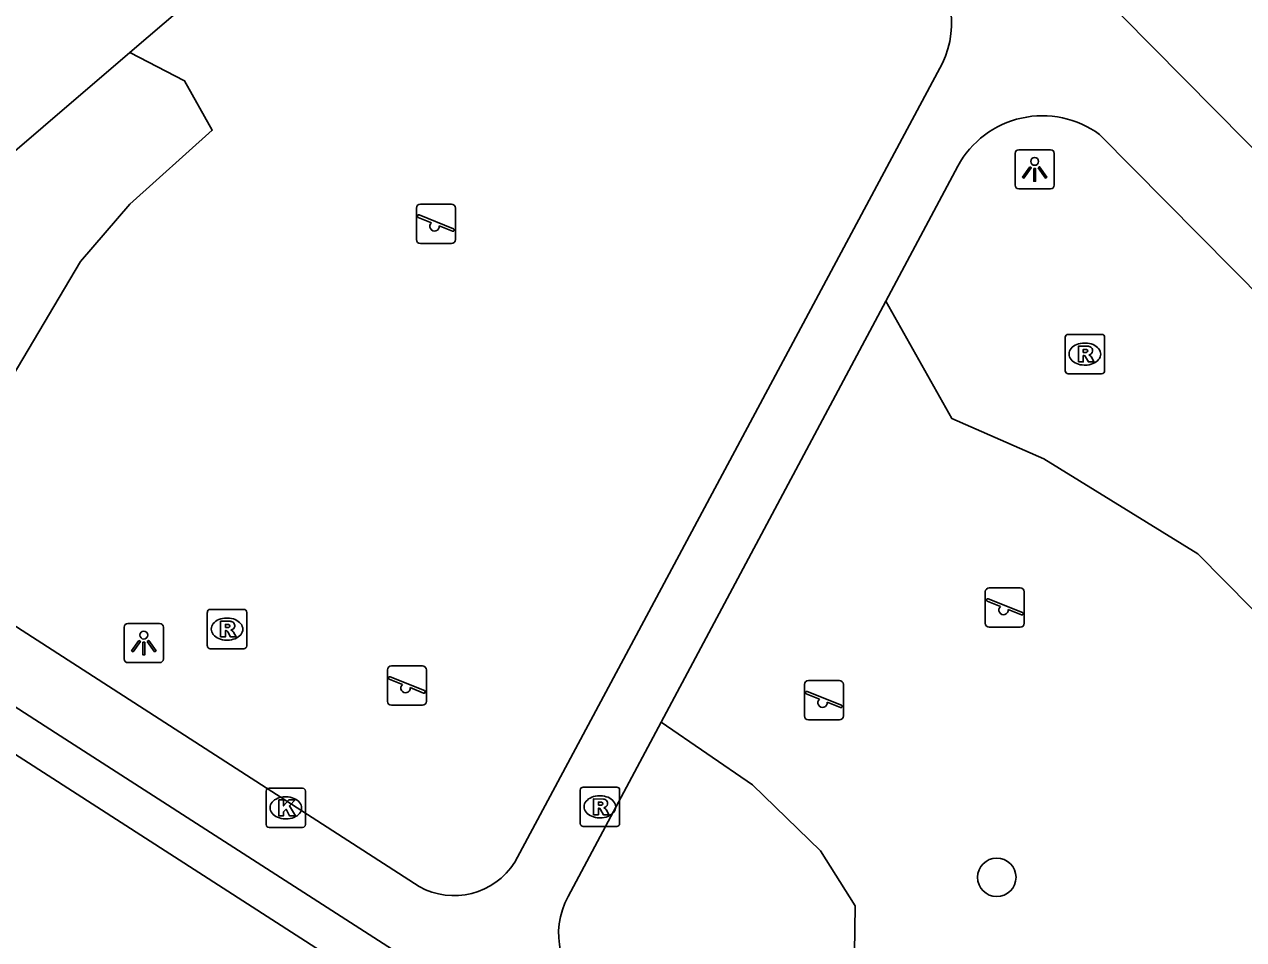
# Model space of a CAD drawing. Extents: x 160379 to 161131, y 383940 to 384849.
# Drawn here: x 160677.69 to 160708.69, y 384595.29 to 384618.55 of the extents above; entities that cross this region are included whole.
import ezdxf

# ---------------------------------------------------------------- set-up
doc = ezdxf.new("R2010")
doc.units = 0
for name, color, linetype in [('IMGEO_Boom', 7, 'Continuous'), ('IMGEO_Groenvoorziening', 7, 'Continuous'), ('IMGEO_Kolk', 7, 'Continuous'), ('IMGEO_Lichtpunt', 7, 'Continuous'), ('IMGEO_Pand', 7, 'Continuous'), ('IMGEO_Rioolput', 7, 'Continuous'), ('IMGEO_Speelvoorziening', 7, 'Continuous'), ('IMGEO_Voetgangersgebied_open', 7, 'Continuous')]:
    doc.layers.add(name, color=color, linetype=linetype)

msp = doc.modelspace()

# ---------------------------------------------------------------- linework, layer by layer
at = {"layer": 'IMGEO_Boom'}
msp.add_circle((160702.414, 384596.877), 0.489, dxfattribs=at)
at = {"layer": 'IMGEO_Groenvoorziening'}
for points in [[(160680.377, 384617.831), (160681.766, 384617.114), (160682.469, 384615.859), (160680.379, 384613.979), (160679.12, 384612.521), (160676.041, 384607.345), (160672.834, 384606.239)], [(160699.59, 384611.514), (160701.271, 384608.535), (160703.61, 384607.511), (160707.527, 384605.097), (160710.224, 384602.36), (160711.951, 384602.741), (160712.738, 384603.874), (160712.736, 384606.095), (160711.786, 384608.924)], [(160697.299, 384590.465), (160698.078, 384592.218), (160698.778, 384593.775), (160698.816, 384596.151), (160697.935, 384597.547), (160696.205, 384599.23), (160693.882, 384600.822)]]:
    msp.add_lwpolyline(points, dxfattribs=at)
at = {"layer": 'IMGEO_Kolk'}
for p, q in [((160683.839, 384598.216), (160683.839, 384599.068)), ((160683.914, 384599.142), (160684.766, 384599.142)), ((160684.327, 384598.922), (160684.352, 384598.922)), ((160684.84, 384599.068), (160684.84, 384598.216)), ((160684.35, 384598.362), (160684.325, 384598.362)), ((160684.766, 384598.142), (160683.914, 384598.142))]:
    msp.add_line(p, q, dxfattribs=at)
for points in [[(160683.839, 384598.216), (160683.839, 384599.068)], [(160683.914, 384599.142), (160684.766, 384599.142)], [(160684.84, 384599.068), (160684.84, 384598.216)], [(160684.16, 384598.842), (160684.283, 384598.842), (160684.283, 384598.691), (160684.413, 384598.842), (160684.577, 384598.842), (160684.431, 384598.691), (160684.584, 384598.442), (160684.432, 384598.442), (160684.347, 384598.606), (160684.283, 384598.539), (160684.283, 384598.442), (160684.16, 384598.442), (160684.16, 384598.842)], [(160684.766, 384598.142), (160683.914, 384598.142)]]:
    msp.add_lwpolyline(points, dxfattribs=at)
for centre, start, end in [((160683.916, 384599.066), 91.552, 178.448), ((160683.916, 384599.066), 91.552, 178.448), ((160684.764, 384599.066), 1.552, 88.448), ((160684.764, 384599.066), 1.552, 88.448), ((160683.916, 384598.218), 181.552, 268.448), ((160683.916, 384598.218), 181.552, 268.448), ((160684.764, 384598.218), 271.552, 358.448), ((160684.764, 384598.218), 271.552, 358.448)]:
    msp.add_arc(centre, 0.0765, start, end, dxfattribs=at)
for centre, major_axis, ratio, start_param, end_param in [((160684.326, 384598.642), (-0.387, 0.002), 0.722429, 4.712389, 7.853982), ((160684.351, 384598.642), (-0.39, 0.002), 0.717154, 1.570796, 4.712389)]:
    msp.add_ellipse(centre, major_axis=major_axis, ratio=ratio, start_param=start_param, end_param=end_param, dxfattribs=at)
at = {"layer": 'IMGEO_Lichtpunt'}
for p, q in [((160703.781, 384615.364), (160702.973, 384615.364)), ((160703.781, 384615.364), (160702.973, 384615.364)), ((160702.879, 384615.269), (160702.879, 384614.462)), ((160702.879, 384615.269), (160702.879, 384614.462)), ((160703.875, 384614.462), (160703.875, 384615.269)), ((160703.875, 384614.462), (160703.875, 384615.269)), ((160702.973, 384614.368), (160703.781, 384614.368)), ((160702.973, 384614.368), (160703.781, 384614.368)), ((160680.231, 384603.233), (160680.231, 384602.426)), ((160680.231, 384603.233), (160680.231, 384602.426)), ((160681.133, 384603.328), (160680.325, 384603.328)), ((160681.133, 384603.328), (160680.325, 384603.328)), ((160681.227, 384602.426), (160681.227, 384603.233)), ((160681.227, 384602.426), (160681.227, 384603.233)), ((160680.325, 384602.332), (160681.133, 384602.332)), ((160680.325, 384602.332), (160681.133, 384602.332))]:
    msp.add_line(p, q, dxfattribs=at)
for points in [[(160703.253, 384614.933), (160703.292, 384614.905), (160703.104, 384614.643), (160703.066, 384614.67), (160703.253, 384614.933)], [(160703.355, 384614.885), (160703.402, 384614.885), (160703.402, 384614.563), (160703.355, 384614.563), (160703.355, 384614.885)], [(160703.465, 384614.905), (160703.503, 384614.932), (160703.69, 384614.67), (160703.651, 384614.642), (160703.465, 384614.905)], [(160680.605, 384602.897), (160680.644, 384602.869), (160680.456, 384602.607), (160680.418, 384602.634), (160680.605, 384602.897)], [(160680.707, 384602.849), (160680.754, 384602.849), (160680.754, 384602.527), (160680.707, 384602.527), (160680.707, 384602.849)], [(160680.817, 384602.869), (160680.855, 384602.896), (160681.042, 384602.634), (160681.003, 384602.606), (160680.817, 384602.869)]]:
    msp.add_lwpolyline(points, dxfattribs=at)
for centre in [(160703.378, 384615.067), (160680.73, 384603.031)]:
    msp.add_circle(centre, 0.0994, dxfattribs=at)
for centre, start, end in [((160702.973, 384615.269), 90, 180), ((160702.973, 384615.269), 90, 180), ((160703.781, 384615.269), 0, 90), ((160703.781, 384615.269), 0, 90), ((160702.973, 384614.462), 180, 270), ((160702.973, 384614.462), 180, 270), ((160703.781, 384614.462), 270, 0), ((160703.781, 384614.462), 270, 360), ((160680.325, 384603.233), 90, 180), ((160680.325, 384603.233), 90, 180), ((160681.133, 384603.233), 0, 90), ((160681.133, 384603.233), 0, 90), ((160680.325, 384602.426), 180, 270), ((160680.325, 384602.426), 180, 270), ((160681.133, 384602.426), 270, 0), ((160681.133, 384602.426), 270, 360)]:
    msp.add_arc(centre, 0.0946, start, end, dxfattribs=at)
at = {"layer": 'IMGEO_Pand'}
msp.add_lwpolyline([(160663.725, 384567.919), (160652.479, 384583.658), (160653.822, 384584.649), (160651.953, 384587.271), (160650.586, 384586.297), (160650.225, 384586.801), (160659.075, 384594.356), (160663.636, 384598.249), (160664.714, 384596.986), (160667.165, 384599.079), (160666.087, 384600.341), (160670.751, 384604.318), (160692.141, 384590.55)], dxfattribs=at)
at = {"layer": 'IMGEO_Rioolput'}
for p, q in [((160704.228, 384610.671), (160705.08, 384610.671)), ((160704.153, 384609.745), (160704.153, 384610.597)), ((160704.641, 384610.451), (160704.666, 384610.451)), ((160705.154, 384610.597), (160705.154, 384609.745)), ((160704.664, 384609.891), (160704.639, 384609.891)), ((160705.08, 384609.671), (160704.228, 384609.671)), ((160682.345, 384602.757), (160682.345, 384603.609)), ((160682.42, 384603.683), (160683.272, 384603.683)), ((160683.346, 384603.609), (160683.346, 384602.757)), ((160682.833, 384603.463), (160682.858, 384603.463)), ((160683.272, 384602.683), (160682.42, 384602.683)), ((160682.856, 384602.903), (160682.831, 384602.903)), ((160691.824, 384598.242), (160691.824, 384599.094)), ((160691.899, 384599.168), (160692.751, 384599.168)), ((160692.312, 384598.948), (160692.337, 384598.948)), ((160692.825, 384599.094), (160692.825, 384598.242)), ((160692.335, 384598.388), (160692.31, 384598.388)), ((160692.751, 384598.168), (160691.899, 384598.168))]:
    msp.add_line(p, q, dxfattribs=at)
for points in [[(160704.228, 384610.671), (160705.08, 384610.671)], [(160704.153, 384609.745), (160704.153, 384610.597)], [(160704.742, 384610.369), (160704.49, 384610.371), (160704.49, 384609.971)], [(160705.154, 384610.597), (160705.154, 384609.745)], [(160704.49, 384609.971), (160704.614, 384609.971), (160704.614, 384610.133), (160704.625, 384610.133)], [(160704.668, 384610.29), (160704.614, 384610.29), (160704.614, 384610.209)], [(160704.614, 384610.209), (160704.666, 384610.209)], [(160704.672, 384610.104), (160704.743, 384609.971), (160704.883, 384609.971), (160704.818, 384610.097)], [(160705.08, 384609.671), (160704.228, 384609.671)], [(160682.345, 384602.757), (160682.345, 384603.609)], [(160682.42, 384603.683), (160683.272, 384603.683)], [(160683.346, 384603.609), (160683.346, 384602.757)], [(160682.934, 384603.381), (160682.682, 384603.383), (160682.682, 384602.983)], [(160682.86, 384603.302), (160682.806, 384603.302), (160682.806, 384603.221)], [(160682.682, 384602.983), (160682.806, 384602.983), (160682.806, 384603.145), (160682.817, 384603.145)], [(160682.806, 384603.221), (160682.858, 384603.221)], [(160682.864, 384603.116), (160682.935, 384602.983), (160683.075, 384602.983), (160683.01, 384603.109)], [(160683.272, 384602.683), (160682.42, 384602.683)], [(160691.824, 384598.242), (160691.824, 384599.094)], [(160691.899, 384599.168), (160692.751, 384599.168)], [(160692.825, 384599.094), (160692.825, 384598.242)], [(160692.413, 384598.866), (160692.161, 384598.868), (160692.161, 384598.468)], [(160692.161, 384598.468), (160692.285, 384598.468), (160692.285, 384598.63), (160692.296, 384598.63)], [(160692.339, 384598.787), (160692.285, 384598.787), (160692.285, 384598.706)], [(160692.285, 384598.706), (160692.337, 384598.706)], [(160692.343, 384598.601), (160692.414, 384598.468), (160692.554, 384598.468), (160692.489, 384598.594)], [(160692.751, 384598.168), (160691.899, 384598.168)]]:
    msp.add_lwpolyline(points, dxfattribs=at)
for centre, radius, start, end in [((160704.23, 384610.595), 0.0765, 91.552, 178.448), ((160704.23, 384610.595), 0.0765, 91.552, 178.448), ((160705.078, 384610.595), 0.0765, 1.552, 88.448), ((160705.078, 384610.595), 0.0765, 1.552, 88.448), ((160704.741, 384610.259), 0.109, 350.3612, 89.416), ((160704.624, 384610.08), 0.0533, 26.0293, 88.6989), ((160704.65, 384610.398), 0.19, 274.7715, 282.9687), ((160704.674, 384610.194), 0.0964, 77.0061, 93.1865), ((160704.688, 384610.251), 0.0378, 276.6634, 79.6772), ((160704.739, 384610.259), 0.112, 277.5842, 350.9817), ((160704.723, 384610.044), 0.108, 29.5134, 73.7905), ((160704.23, 384609.747), 0.0765, 181.552, 268.448), ((160704.23, 384609.747), 0.0765, 181.552, 268.448), ((160705.078, 384609.747), 0.0765, 271.552, 358.448), ((160705.078, 384609.747), 0.0765, 271.552, 358.448), ((160682.422, 384603.607), 0.0765, 91.552, 178.448), ((160682.422, 384603.607), 0.0765, 91.552, 178.448), ((160683.27, 384603.607), 0.0765, 1.552, 88.448), ((160683.27, 384603.607), 0.0765, 1.552, 88.448), ((160682.866, 384603.206), 0.0964, 77.0061, 93.1865), ((160682.88, 384603.263), 0.0378, 276.6634, 79.6772), ((160682.933, 384603.271), 0.109, 350.3612, 89.416), ((160682.931, 384603.271), 0.112, 277.5842, 350.9817), ((160682.816, 384603.092), 0.0533, 26.0293, 88.6989), ((160682.842, 384603.41), 0.19, 274.7715, 282.9687), ((160682.915, 384603.056), 0.108, 29.5134, 73.7905), ((160682.422, 384602.759), 0.0765, 181.552, 268.448), ((160682.422, 384602.759), 0.0765, 181.552, 268.448), ((160683.27, 384602.759), 0.0765, 271.552, 358.448), ((160683.27, 384602.759), 0.0765, 271.552, 358.448), ((160691.901, 384599.092), 0.0765, 91.552, 178.448), ((160691.901, 384599.092), 0.0765, 91.552, 178.448), ((160692.749, 384599.092), 0.0765, 1.552, 88.448), ((160692.749, 384599.092), 0.0765, 1.552, 88.448), ((160692.295, 384598.577), 0.0533, 26.0293, 88.6989), ((160692.321, 384598.895), 0.19, 274.7715, 282.9687), ((160692.345, 384598.691), 0.0964, 77.0061, 93.1865), ((160692.359, 384598.748), 0.0378, 276.6634, 79.6772), ((160692.412, 384598.756), 0.109, 350.3612, 89.416), ((160692.41, 384598.756), 0.112, 277.5842, 350.9817), ((160692.394, 384598.541), 0.108, 29.5134, 73.7905), ((160691.901, 384598.244), 0.0765, 181.552, 268.448), ((160691.901, 384598.244), 0.0765, 181.552, 268.448), ((160692.749, 384598.244), 0.0765, 271.552, 358.448), ((160692.749, 384598.244), 0.0765, 271.552, 358.448)]:
    msp.add_arc(centre, radius, start, end, dxfattribs=at)
for centre, major_axis, ratio, start_param, end_param in [((160704.64, 384610.171), (-0.387, 0.002), 0.722429, 4.712389, 7.853982), ((160704.665, 384610.171), (-0.39, 0.002), 0.717154, 1.570796, 4.712389), ((160682.832, 384603.183), (-0.387, 0.002), 0.722429, 4.712389, 7.853982), ((160682.857, 384603.183), (-0.39, 0.002), 0.717154, 1.570796, 4.712389), ((160692.311, 384598.668), (-0.387, 0.002), 0.722429, 4.712389, 7.853982), ((160692.336, 384598.668), (-0.39, 0.002), 0.717154, 1.570796, 4.712389)]:
    msp.add_ellipse(centre, major_axis=major_axis, ratio=ratio, start_param=start_param, end_param=end_param, dxfattribs=at)
at = {"layer": 'IMGEO_Speelvoorziening'}
for p, q in [((160687.66, 384613.08), (160687.66, 384613.88)), ((160687.66, 384613.88), (160687.66, 384613.08)), ((160687.76, 384613.98), (160688.55, 384613.98)), ((160688.55, 384613.98), (160687.76, 384613.98)), ((160688.65, 384613.88), (160688.65, 384613.08)), ((160688.65, 384613.08), (160688.65, 384613.88)), ((160688.043, 384613.508), (160687.704, 384613.645)), ((160687.729, 384613.705), (160688.605, 384613.352)), ((160688.581, 384613.292), (160688.241, 384613.429)), ((160688.55, 384612.98), (160687.76, 384612.98)), ((160687.76, 384612.98), (160688.55, 384612.98)), ((160702.222, 384604.23), (160703.012, 384604.23)), ((160703.012, 384604.23), (160702.222, 384604.23)), ((160702.122, 384603.33), (160702.122, 384604.13)), ((160702.122, 384604.13), (160702.122, 384603.33)), ((160702.505, 384603.758), (160702.166, 384603.895)), ((160702.191, 384603.955), (160703.067, 384603.602)), ((160703.112, 384604.13), (160703.112, 384603.33)), ((160703.112, 384603.33), (160703.112, 384604.13)), ((160703.043, 384603.542), (160702.703, 384603.679)), ((160703.012, 384603.23), (160702.222, 384603.23)), ((160702.222, 384603.23), (160703.012, 384603.23)), ((160686.923, 384601.347), (160686.923, 384602.147)), ((160686.923, 384602.147), (160686.923, 384601.347)), ((160687.023, 384602.247), (160687.813, 384602.247)), ((160687.813, 384602.247), (160687.023, 384602.247)), ((160687.913, 384602.147), (160687.913, 384601.347)), ((160687.913, 384601.347), (160687.913, 384602.147)), ((160687.306, 384601.775), (160686.967, 384601.912)), ((160686.992, 384601.972), (160687.868, 384601.619)), ((160687.844, 384601.559), (160687.504, 384601.696)), ((160697.524, 384600.976), (160697.524, 384601.776)), ((160697.524, 384601.776), (160697.524, 384600.976)), ((160697.624, 384601.876), (160698.414, 384601.876)), ((160698.414, 384601.876), (160697.624, 384601.876)), ((160698.514, 384601.776), (160698.514, 384600.976)), ((160698.514, 384600.976), (160698.514, 384601.776)), ((160697.907, 384601.404), (160697.568, 384601.541)), ((160697.593, 384601.601), (160698.469, 384601.248)), ((160687.813, 384601.247), (160687.023, 384601.247)), ((160687.023, 384601.247), (160687.813, 384601.247)), ((160698.445, 384601.188), (160698.105, 384601.325)), ((160698.414, 384600.876), (160697.624, 384600.876)), ((160697.624, 384600.876), (160698.414, 384600.876))]:
    msp.add_line(p, q, dxfattribs=at)
for centre, radius, start, end in [((160687.76, 384613.88), 0.1, 90, 180), ((160687.76, 384613.88), 0.1, 90, 180), ((160688.55, 384613.88), 0.1, 0, 90), ((160688.55, 384613.88), 0.1, 360, 90), ((160687.717, 384613.675), 0.0327, 68.078, 248.078), ((160688.122, 384613.418), 0.12, 130.9928, 5.1632), ((160688.593, 384613.322), 0.0327, 248.078, 68.078), ((160687.76, 384613.08), 0.1, 180, 270), ((160687.76, 384613.08), 0.1, 180, 270), ((160688.55, 384613.08), 0.1, 270, 0), ((160688.55, 384613.08), 0.1, 270, 0), ((160702.222, 384604.13), 0.1, 90, 180), ((160702.222, 384604.13), 0.1, 90, 180), ((160703.012, 384604.13), 0.1, 0, 90), ((160703.012, 384604.13), 0.1, 360, 90), ((160702.179, 384603.925), 0.0327, 68.078, 248.078), ((160702.584, 384603.668), 0.12, 130.9928, 5.1632), ((160703.055, 384603.572), 0.0327, 248.078, 68.078), ((160702.222, 384603.33), 0.1, 180, 270), ((160702.222, 384603.33), 0.1, 180, 270), ((160703.012, 384603.33), 0.1, 270, 0), ((160703.012, 384603.33), 0.1, 270, 0), ((160687.023, 384602.147), 0.1, 90, 180), ((160687.023, 384602.147), 0.1, 90, 180), ((160687.813, 384602.147), 0.1, 0, 90), ((160687.813, 384602.147), 0.1, 360, 90), ((160686.98, 384601.942), 0.0327, 68.078, 248.078), ((160687.385, 384601.685), 0.12, 130.9928, 5.1632), ((160697.624, 384601.776), 0.1, 90, 180), ((160697.624, 384601.776), 0.1, 90, 180), ((160698.414, 384601.776), 0.1, 0, 90), ((160698.414, 384601.776), 0.1, 360, 90), ((160687.856, 384601.589), 0.0327, 248.078, 68.078), ((160697.581, 384601.571), 0.0327, 68.078, 248.078), ((160697.986, 384601.314), 0.12, 130.9928, 5.1632), ((160687.023, 384601.347), 0.1, 180, 270), ((160687.023, 384601.347), 0.1, 180, 270), ((160687.813, 384601.347), 0.1, 270, 0), ((160687.813, 384601.347), 0.1, 270, 0), ((160698.457, 384601.218), 0.0327, 248.078, 68.078), ((160697.624, 384600.976), 0.1, 180, 270), ((160697.624, 384600.976), 0.1, 180, 270), ((160698.414, 384600.976), 0.1, 270, 0), ((160698.414, 384600.976), 0.1, 270, 0)]:
    msp.add_arc(centre, radius, start, end, dxfattribs=at)
at = {"layer": 'IMGEO_Voetgangersgebied_open'}
for points in [[(160759.828, 384522.305), (160755.906, 384542.287), (160755.616, 384543.763), (160752.301, 384560.653), (160749.625, 384574.277), (160715.318, 384608.946), (160714.28, 384609.995), (160704.012, 384620.371), (160696.715, 384627.735), (160696.648, 384627.802)], [(160680.377, 384617.831), (160686.599, 384623.159)], [(160669.413, 384608.444), (160680.377, 384617.831)], [(160701.033, 384617.562), (160690.161, 384597.261)], [(160705.029, 384615.75), (160711.786, 384608.924)], [(160699.59, 384611.514), (160701.424, 384614.95)], [(160693.882, 384600.822), (160699.59, 384611.514)], [(160687.729, 384596.642), (160672.834, 384606.239)], [(160670.645, 384605.594), (160678.608, 384600.475), (160690.284, 384592.968), (160711.06, 384579.547), (160712.316, 384578.736), (160741.675, 384559.771), (160742.043, 384557.929), (160749.399, 384520.262)], [(160691.515, 384596.388), (160693.882, 384600.822)]]:
    msp.add_lwpolyline(points, dxfattribs=at)
for centre, radius, start, end in [((160698.849, 384618.59), 2.414, 334.7934, 47.8108), ((160703.575, 384613.777), 2.45, 53.6156, 151.4084), ((160688.619, 384598.232), 1.822, 240.7664, 327.7933), ((160693.268, 384595.44), 1.993, 151.5848, 234.411)]:
    msp.add_arc(centre, radius, start, end, dxfattribs=at)

doc.saveas('drawing.dxf')
